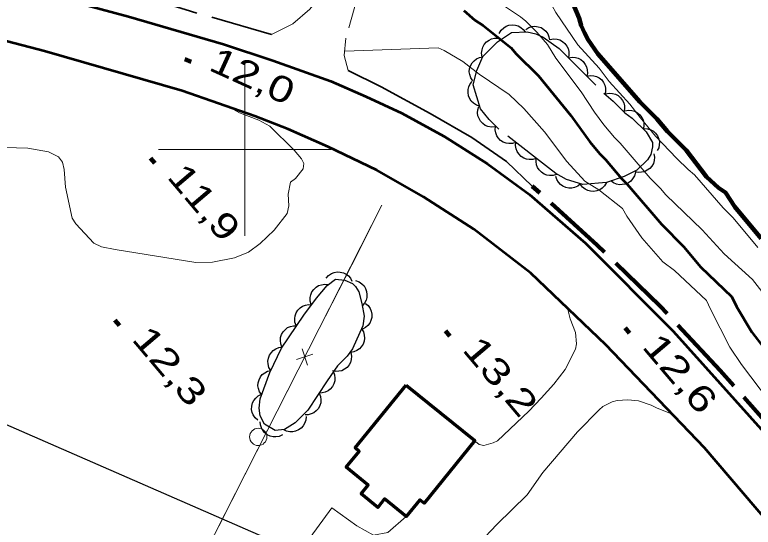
# Model space of a CAD drawing. Extents: x 386081 to 389416, y 5130568 to 5134082.
# Drawn here: x 387373.3 to 387458.9, y 5132956.2 to 5133015.6 of the extents above; entities that cross this region are included whole.
import ezdxf

# ---------------------------------------------------------------- set-up
doc = ezdxf.new("R2010")
doc.units = 0
doc.header["$LTSCALE"] = 1.2
for name, pattern in [('DASH_DOUBLE_DOT', [9.2, 5, -1.2, 0.3, -1.2, 0.3, -1.2]), ('DOT_DASHED', [7.7, 5, -1.2, 0.3, -1.2]), ('LONG_DASHED', [7.5, 6, -1.5]), ('MEDIUM_DASHED', [4.5, 3, -1.5])]:
    doc.linetypes.add(name, pattern=pattern)
for name, color, linetype, lineweight in [('1', 7, 'Continuous', 53), ('19', 7, 'Continuous', 13), ('2', 7, 'Continuous', 13), ('21', 7, 'LONG_DASHED', 35), ('3', 7, 'Continuous', 140), ('31', 7, 'Continuous', 70), ('36', 7, 'Continuous', 13), ('37', 7, 'Continuous', 13), ('4', 7, 'DASH_DOUBLE_DOT', 53), ('44', 7, 'Continuous', 25), ('61', 7, 'Continuous', 13)]:
    doc.layers.add(name, color=color, linetype=linetype, lineweight=lineweight)

msp = doc.modelspace()

# ---------------------------------------------------------------- linework, layer by layer
at = {"layer": '1'}
msp.add_lwpolyline([(387425.39, 5133016.14), (387426.66, 5133015), (387427.64, 5133014.4), (387430.86, 5133011.81), (387431.41, 5133011.14), (387434.03, 5133008.54), (387437.8, 5133003.94), (387440, 5133000.91), (387441.15, 5132999.51), (387441.82, 5132998.85), (387443.65, 5132996.67), (387444.32, 5132996), (387448.28, 5132991.34), (387450.89, 5132988.74), (387452.81, 5132986.41), (387456.45, 5132982.93), (387456.98, 5132981.82), (387458.75, 5132978.84), (387460.21, 5132976.98)], dxfattribs=at)
at = {"layer": '19'}
msp.add_line((387432.72, 5132959.97), (387434.55, 5132962.56), dxfattribs=at)
at = {"layer": '19', "linetype": 'MEDIUM_DASHED'}
for points in [[(387403.1, 5133013.36), (387405.54, 5133014.58), (387407.54, 5133016.29), (387409.67, 5133019.01), (387411.96, 5133023.16), (387414.2, 5133027.82), (387417.2, 5133031.82), (387431.96, 5133044.9), (387439.29, 5133051.01), (387440.22, 5133051.87)], [(387442.7, 5133047.04), (387442.49, 5133046.94), (387438.53, 5133043.63), (387433.99, 5133039.01), (387429.19, 5133034.51), (387423.94, 5133030.78), (387420.66, 5133028.96), (387418.14, 5133026.86), (387416.35, 5133024.95), (387414.47, 5133021.25), (387413.02, 5133017.58), (387411.7, 5133012.91), (387411.52, 5133010.9), (387411.98, 5133009.18)]]:
    msp.add_lwpolyline(points, dxfattribs=at)
at = {"layer": '19'}
for points in [[(387437.4, 5132981.61), (387437.71, 5132980.37), (387438.32, 5132978.78), (387438.44, 5132977.5), (387438.32, 5132976.88), (387437.11, 5132974.51), (387435.83, 5132972.81), (387434.36, 5132971.17), (387432.92, 5132969.67), (387429.28, 5132966.24), (387428.79, 5132965.99), (387427.7, 5132965.7), (387427.15, 5132965.82), (387426.75, 5132966.16)], [(387434.55, 5132962.56), (387438.56, 5132967.3), (387441.05, 5132969.83), (387441.51, 5132970.23), (387442.03, 5132970.51), (387442.58, 5132970.76), (387443.16, 5132970.91), (387444.41, 5132970.99), (387445.64, 5132970.87), (387447.11, 5132970.38), (387447.79, 5132970.02), (387449.47, 5132969.37)], [(387432.72, 5132959.97), (387429.2, 5132956.54), (387425.1, 5132952.21)], [(387418.7, 5132957.46), (387416.56, 5132955.63), (387414.9, 5132955.3), (387412.96, 5132956.38), (387410.08, 5132958.49), (387406.1, 5132953.01), (387407.14, 5132951.61), (387408.96, 5132948.9)]]:
    msp.add_lwpolyline(points, dxfattribs=at)
at = {"layer": '2'}
for points in [[(387459.45, 5132988.66), (387456.62, 5132992.1), (387455.44, 5132993.27), (387452.11, 5132997.08), (387451.37, 5132997.69), (387450.07, 5132998.98), (387447.6, 5133001.56), (387445.81, 5133003.71), (387444.64, 5133005.25), (387442.23, 5133007.89), (387441.06, 5133009.43), (387438.59, 5133012.13), (387436.06, 5133015.88), (387435.19, 5133017.48), (387435.32, 5133018.47), (387435.87, 5133019.27), (387436.49, 5133020.01), (387437.91, 5133021.31), (387438.71, 5133021.86), (387440.38, 5133022.79)], [(387429.65, 5133016.94), (387431.96, 5133015.38), (387432.57, 5133014.89), (387433.85, 5133013.62), (387435.07, 5133012.17), (387436.05, 5133010.59), (387438.98, 5133006.7), (387440.51, 5133004.33), (387441.61, 5133002.87), (387442.83, 5133001.42), (387443.5, 5133000.75), (387446.97, 5132996.69), (387448.19, 5132995.48), (387448.8, 5132994.75), (387453.01, 5132990.7), (387455.57, 5132987.91), (387458.85, 5132984.95), (387468.51, 5132972.51)], [(387411.57, 5133011.42), (387422.39, 5133011.78), (387423.12, 5133011.48), (387425.27, 5133010.2), (387427.15, 5133008.73), (387430.64, 5133006.38), (387432.34, 5133004.78), (387434.74, 5133002.05), (387437.31, 5132998.61), (387439.4, 5132996.34), (387441.02, 5132995.34), (387443.78, 5132993.19), (387444.28, 5132992.29), (387446.02, 5132989.79), (387448.46, 5132987), (387449.79, 5132985.99), (387453.53, 5132982.51), (387453.96, 5132981.49), (387456.21, 5132977.11), (387457.58, 5132975.09), (387461.9, 5132969.38)], [(387369.58, 5133000.34), (387374.83, 5133000.17), (387377.23, 5132999.74), (387378.4, 5132999.18), (387378.84, 5132998.54), (387379.04, 5132997.7), (387379.2, 5132995.66), (387379.96, 5132992.05), (387380.41, 5132991.4), (387382.48, 5132989.15), (387383.36, 5132988.74), (387384.98, 5132988.41), (387394.3, 5132986.91), (387396.26, 5132986.97), (387398.79, 5132987.46), (387400.4, 5132988.13), (387401.77, 5132989.11), (387403.38, 5132990.67), (387404.89, 5132992.59), (387405.08, 5132993.49), (387405.03, 5132994.82), (387405.3, 5132996.24), (387405.85, 5132996.65), (387406.75, 5132997.76), (387406.82, 5132998.38), (387406.55, 5132998.94), (387405.72, 5132999.92), (387402.91, 5133002.71), (387401.61, 5133003.41), (387399.37, 5133004.25), (387398.25, 5133004.88)]]:
    msp.add_lwpolyline(points, dxfattribs=at)
at = {"layer": '21', "linetype": 'Continuous', "lineweight": 53}
for points in [[(387328.51, 5133030.57), (387335.54, 5133028.5), (387346.85, 5133025.5), (387357.88, 5133022.96), (387371.19, 5133019.55), (387386.52, 5133015.44), (387397.53, 5133012.23), (387403.23, 5133010.32), (387409.95, 5133007.92), (387414.02, 5133006.17), (387418.2, 5133004.23), (387423.05, 5133001.55), (387428.11, 5132998.34), (387433.01, 5132994.79), (387439.48, 5132989.16), (387449.66, 5132978.96), (387463.93, 5132963.05)], [(387479.07, 5132935.25), (387453.27, 5132965.41), (387441.84, 5132977.38), (387433.16, 5132985.66), (387426.54, 5132990.78), (387420.7, 5132994.51), (387415.31, 5132997.62), (387409.66, 5133000.34), (387405.02, 5133002.38), (387401.16, 5133003.88), (387392.73, 5133006.8), (387376.78, 5133011.42), (387361.2, 5133015.47), (387344.19, 5133019.67), (387327.5, 5133024.31)]]:
    msp.add_lwpolyline(points, dxfattribs=at)
at = {"layer": '21'}
for points in [[(387403.1, 5133013.36), (387393.07, 5133016.23), (387382, 5133019.67), (387376.41, 5133021.12), (387373.81, 5133022.05)], [(387433.32, 5132995.78), (387430.33, 5132998.62), (387426.31, 5133001.41), (387421.48, 5133004.18), (387415.81, 5133007.28), (387411.98, 5133009.18)]]:
    msp.add_lwpolyline(points, dxfattribs=at)
at = {"layer": '21', "lineweight": 140}
msp.add_lwpolyline([(387635.49, 5132885.42), (387594.79, 5132886.23), (387584.62, 5132886.66), (387574.46, 5132887.33), (387564.34, 5132888.32), (387554.38, 5132890.42), (387544.65, 5132893.4), (387535.32, 5132897.47), (387526.31, 5132902.21), (387517.88, 5132907.91), (387509.93, 5132914.25), (387502.55, 5132921.26), (387495.59, 5132928.69), (387488.81, 5132936.28), (387482.1, 5132943.93), (387468.55, 5132959.12), (387455.1, 5132974.41), (387448.15, 5132981.84), (387440.84, 5132988.93), (387433.32, 5132995.78)], dxfattribs=at)
at = {"layer": '3'}
for p, q in [((387393.05, 5133010.5), (387393.77, 5133010.17)), ((387389.04, 5132999.02), (387389.55, 5132998.41)), ((387384.94, 5132980.21), (387385.45, 5132979.6)), ((387423.26, 5132978.99), (387423.77, 5132978.38)), ((387444.09, 5132979.34), (387444.6, 5132978.73))]:
    msp.add_line(p, q, dxfattribs=at)
at = {"layer": '31'}
msp.add_lwpolyline([(387418.68, 5132972.71), (387426.65, 5132966.26), (387420.77, 5132959), (387420.27, 5132959.4), (387418.7, 5132957.46), (387416.19, 5132959.5), (387415.4, 5132958.51), (387413.47, 5132960.08), (387414.31, 5132961.11), (387411.76, 5132963.18), (387413.25, 5132965.01), (387412.78, 5132965.41)], close=True, dxfattribs=at)
at = {"layer": '36', "lineweight": 25}
msp.add_lwpolyline([(386529.48, 5133338.34), (386646.14, 5133320.91), (386734.05, 5133307.9), (386763.33, 5133288.82), (386823.06, 5133250.19), (386965.77, 5133157.68), (387040.78, 5133098.87), (387093.59, 5133057.78), (387159.68, 5133026.76), (387228.64, 5132973.67), (387297.42, 5132941.46), (387339.88, 5132913.57), (387352.13, 5132976.96), (387402.17, 5132955.12), (387471.5, 5132924.49), (387529.57, 5132869.95)], dxfattribs=at)
at = {"layer": '36'}
msp.add_circle((387401.547, 5132966.697), 1, dxfattribs=at)
at = {"layer": '37'}
for p, q in [((387412.38, 5132986.66), (387415.88, 5132993.55)), ((387407.85, 5132977.75), (387412.38, 5132986.66)), ((387407.25, 5132975.01), (387406.63, 5132976.92)), ((387407.89, 5132976.27), (387405.99, 5132975.65)), ((387401.5, 5132965.27), (387406.03, 5132974.18)), ((387396.97, 5132956.35), (387401.5, 5132965.27))]:
    msp.add_line(p, q, dxfattribs=at)
msp.add_lwpolyline([(387379.69, 5132922.51), (387381.95, 5132926.8), (387415.88, 5132993.55)], dxfattribs=at)
at = {"layer": '4', "linetype": 'Continuous', "lineweight": 90}
msp.add_lwpolyline([(387459.86, 5132989.68), (387456.78, 5132993.36), (387455.73, 5132995.02), (387454.92, 5132995.57), (387453.5, 5132996.86), (387451.16, 5132999.94), (387449, 5133002.09), (387447.76, 5133003.56), (387445.79, 5133005.53), (387440.91, 5133011.12), (387439.8, 5133012.72), (387439.37, 5133013.52), (387439, 5133014.38), (387438.75, 5133015.24), (387438.01, 5133016.96)], dxfattribs=at)
at = {"layer": '44'}
for points in [[(387429.49, 5133013.48), (387429.7, 5133013.84), (387430.01, 5133014.12), (387430.28, 5133014.3), (387430.61, 5133014.41), (387430.98, 5133014.46), (387431.36, 5133014.42), (387431.68, 5133014.35), (387431.98, 5133014.17), (387432.27, 5133013.93), (387432.48, 5133013.65)], [(387432.56, 5133013.92), (387432.91, 5133014.15), (387433.3, 5133014.26), (387433.63, 5133014.31), (387433.98, 5133014.25), (387434.33, 5133014.14), (387434.65, 5133013.93), (387434.9, 5133013.73), (387435.1, 5133013.43), (387435.25, 5133013.09), (387435.31, 5133012.74)], [(387427.52, 5133010.76), (387427.44, 5133011.17), (387427.49, 5133011.57), (387427.57, 5133011.89), (387427.75, 5133012.2), (387427.99, 5133012.48), (387428.31, 5133012.69), (387428.59, 5133012.85), (387428.94, 5133012.92), (387429.31, 5133012.93), (387429.66, 5133012.85)], [(387435.38, 5133012.77), (387435.79, 5133012.85), (387436.2, 5133012.8), (387436.52, 5133012.73), (387436.82, 5133012.55), (387437.1, 5133012.31), (387437.33, 5133012), (387437.49, 5133011.72), (387437.56, 5133011.37), (387437.57, 5133011), (387437.51, 5133010.65)], [(387426.41, 5133007.96), (387426.18, 5133008.31), (387426.06, 5133008.7), (387426.01, 5133009.03), (387426.05, 5133009.38), (387426.16, 5133009.73), (387426.36, 5133010.05), (387426.56, 5133010.31), (387426.85, 5133010.51), (387427.19, 5133010.67), (387427.54, 5133010.74)], [(387437.51, 5133010.65), (387437.92, 5133010.73), (387438.32, 5133010.69), (387438.64, 5133010.61), (387438.95, 5133010.43), (387439.23, 5133010.2), (387439.45, 5133009.88), (387439.61, 5133009.6), (387439.68, 5133009.25), (387439.7, 5133008.88), (387439.63, 5133008.53)], [(387439.63, 5133008.53), (387440.04, 5133008.61), (387440.45, 5133008.57), (387440.77, 5133008.49), (387441.07, 5133008.32), (387441.36, 5133008.08), (387441.58, 5133007.77), (387441.74, 5133007.48), (387441.81, 5133007.14), (387441.82, 5133006.77), (387441.76, 5133006.41)], [(387427.23, 5133005.04), (387426.83, 5133005.16), (387426.49, 5133005.39), (387426.25, 5133005.61), (387426.06, 5133005.9), (387425.92, 5133006.25), (387425.87, 5133006.63), (387425.87, 5133006.95), (387425.96, 5133007.29), (387426.13, 5133007.62), (387426.35, 5133007.91)], [(387441.82, 5133006.48), (387442.23, 5133006.56), (387442.63, 5133006.52), (387442.96, 5133006.44), (387443.26, 5133006.26), (387443.54, 5133006.02), (387443.76, 5133005.71), (387443.92, 5133005.43), (387443.99, 5133005.08), (387444.01, 5133004.71), (387443.94, 5133004.36)], [(387428.99, 5133002.63), (387428.57, 5133002.6), (387428.17, 5133002.69), (387427.86, 5133002.8), (387427.58, 5133003.01), (387427.33, 5133003.28), (387427.14, 5133003.61), (387427.01, 5133003.91), (387426.98, 5133004.26), (387427.01, 5133004.63), (387427.12, 5133004.98)], [(387444.06, 5133004.5), (387444.47, 5133004.58), (387444.87, 5133004.54), (387445.2, 5133004.46), (387445.5, 5133004.28), (387445.78, 5133004.04), (387446, 5133003.73), (387446.16, 5133003.45), (387446.23, 5133003.1), (387446.25, 5133002.73), (387446.18, 5133002.38)], [(387431.41, 5133000.83), (387431.01, 5133000.7), (387430.6, 5133000.69), (387430.28, 5133000.73), (387429.95, 5133000.87), (387429.64, 5133001.07), (387429.38, 5133001.35), (387429.19, 5133001.61), (387429.08, 5133001.95), (387429.02, 5133002.31), (387429.04, 5133002.67)], [(387446.27, 5133002.45), (387446.68, 5133002.42), (387447.07, 5133002.29), (387447.36, 5133002.13), (387447.61, 5133001.89), (387447.83, 5133001.59), (387447.97, 5133001.23), (387448.06, 5133000.92), (387448.04, 5133000.57), (387447.97, 5133000.2), (387447.81, 5132999.88)], [(387433.77, 5132998.98), (387433.37, 5132998.85), (387432.97, 5132998.84), (387432.64, 5132998.88), (387432.32, 5132999.02), (387432.01, 5132999.22), (387431.75, 5132999.5), (387431.55, 5132999.77), (387431.44, 5133000.1), (387431.38, 5133000.47), (387431.41, 5133000.83)], [(387447.41, 5132999.53), (387447.48, 5132999.12), (387447.44, 5132998.72), (387447.35, 5132998.4), (387447.17, 5132998.1), (387446.93, 5132997.82), (387446.62, 5132997.6), (387446.33, 5132997.44), (387445.99, 5132997.37), (387445.62, 5132997.36), (387445.26, 5132997.44)], [(387436.14, 5132997.13), (387435.74, 5132997), (387435.33, 5132997), (387435, 5132997.03), (387434.68, 5132997.17), (387434.37, 5132997.37), (387434.11, 5132997.66), (387433.92, 5132997.92), (387433.81, 5132998.25), (387433.75, 5132998.62), (387433.77, 5132998.98)], [(387438.92, 5132996.04), (387438.6, 5132995.77), (387438.22, 5132995.62), (387437.9, 5132995.53), (387437.55, 5132995.54), (387437.19, 5132995.61), (387436.85, 5132995.78), (387436.57, 5132995.95), (387436.34, 5132996.22), (387436.15, 5132996.54), (387436.04, 5132996.88)], [(387445.27, 5132997.36), (387445.17, 5132996.96), (387444.95, 5132996.61), (387444.74, 5132996.36), (387444.45, 5132996.16), (387444.12, 5132996.01), (387443.74, 5132995.94), (387443.41, 5132995.92), (387443.07, 5132996.01), (387442.73, 5132996.16), (387442.44, 5132996.37)], [(387441.9, 5132996.18), (387441.69, 5132995.82), (387441.4, 5132995.54), (387441.13, 5132995.34), (387440.8, 5132995.22), (387440.44, 5132995.16), (387440.06, 5132995.2), (387439.74, 5132995.26), (387439.43, 5132995.43), (387439.14, 5132995.66), (387438.91, 5132995.94)], [(387409.43, 5132985.09), (387409.7, 5132985.41), (387410.04, 5132985.63), (387410.34, 5132985.77), (387410.69, 5132985.82), (387411.06, 5132985.81), (387411.43, 5132985.71), (387411.73, 5132985.58), (387412, 5132985.36), (387412.24, 5132985.08), (387412.41, 5132984.76)], [(387407.69, 5132982.04), (387407.58, 5132982.44), (387407.58, 5132982.85), (387407.63, 5132983.18), (387407.78, 5132983.5), (387407.99, 5132983.8), (387408.28, 5132984.05), (387408.55, 5132984.24), (387408.89, 5132984.34), (387409.25, 5132984.39), (387409.61, 5132984.35)], [(387412.84, 5132984.81), (387413.24, 5132984.68), (387413.57, 5132984.44), (387413.81, 5132984.22), (387413.98, 5132983.91), (387414.11, 5132983.57), (387414.15, 5132983.19), (387414.15, 5132982.86), (387414.04, 5132982.53), (387413.87, 5132982.2), (387413.64, 5132981.92)], [(387405.93, 5132979.61), (387405.79, 5132980.01), (387405.78, 5132980.42), (387405.81, 5132980.74), (387405.94, 5132981.07), (387406.14, 5132981.38), (387406.42, 5132981.65), (387406.68, 5132981.85), (387407.01, 5132981.97), (387407.37, 5132982.03), (387407.73, 5132982.01)], [(387413.97, 5132982.18), (387414.29, 5132981.91), (387414.51, 5132981.57), (387414.65, 5132981.27), (387414.7, 5132980.92), (387414.7, 5132980.55), (387414.59, 5132980.18), (387414.47, 5132979.88), (387414.25, 5132979.61), (387413.97, 5132979.37), (387413.65, 5132979.2)], [(387404.3, 5132977.09), (387404.15, 5132977.48), (387404.11, 5132977.89), (387404.13, 5132978.22), (387404.25, 5132978.55), (387404.43, 5132978.87), (387404.69, 5132979.15), (387404.94, 5132979.36), (387405.27, 5132979.49), (387405.63, 5132979.57), (387405.99, 5132979.57)], [(387413.53, 5132979.23), (387413.74, 5132978.87), (387413.84, 5132978.48), (387413.88, 5132978.15), (387413.82, 5132977.81), (387413.7, 5132977.46), (387413.49, 5132977.14), (387413.27, 5132976.89), (387412.98, 5132976.71), (387412.63, 5132976.56), (387412.28, 5132976.5)], [(387403, 5132974.39), (387402.78, 5132974.75), (387402.69, 5132975.15), (387402.66, 5132975.48), (387402.72, 5132975.82), (387402.85, 5132976.17), (387403.07, 5132976.48), (387403.29, 5132976.73), (387403.59, 5132976.91), (387403.93, 5132977.05), (387404.29, 5132977.1)], [(387412.29, 5132976.48), (387412.37, 5132976.07), (387412.33, 5132975.66), (387412.25, 5132975.34), (387412.07, 5132975.04), (387411.84, 5132974.75), (387411.53, 5132974.53), (387411.24, 5132974.37), (387410.9, 5132974.3), (387410.53, 5132974.28), (387410.17, 5132974.35)], [(387401.96, 5132971.58), (387401.71, 5132971.92), (387401.58, 5132972.3), (387401.51, 5132972.62), (387401.54, 5132972.97), (387401.64, 5132973.33), (387401.82, 5132973.67), (387402.01, 5132973.93), (387402.3, 5132974.14), (387402.62, 5132974.31), (387402.97, 5132974.4)], [(387410.22, 5132974.3), (387410.39, 5132973.91), (387410.43, 5132973.51), (387410.42, 5132973.18), (387410.31, 5132972.85), (387410.14, 5132972.52), (387409.88, 5132972.24), (387409.64, 5132972.02), (387409.32, 5132971.88), (387408.96, 5132971.79), (387408.6, 5132971.78)], [(387401.5, 5132968.63), (387401.18, 5132968.9), (387400.96, 5132969.24), (387400.83, 5132969.54), (387400.78, 5132969.89), (387400.79, 5132970.26), (387400.9, 5132970.63), (387401.02, 5132970.93), (387401.25, 5132971.2), (387401.53, 5132971.44), (387401.85, 5132971.61)], [(387408.6, 5132971.78), (387408.76, 5132971.39), (387408.8, 5132970.99), (387408.8, 5132970.66), (387408.69, 5132970.32), (387408.52, 5132970), (387408.26, 5132969.71), (387408.01, 5132969.5), (387407.69, 5132969.36), (387407.33, 5132969.26), (387406.97, 5132969.26)], [(387407.09, 5132969.06), (387407.06, 5132968.64), (387406.93, 5132968.26), (387406.77, 5132967.97), (387406.53, 5132967.72), (387406.23, 5132967.5), (387405.87, 5132967.36), (387405.56, 5132967.27), (387405.21, 5132967.29), (387404.84, 5132967.36), (387404.52, 5132967.51)], [(387404.37, 5132966.93), (387403.99, 5132966.75), (387403.59, 5132966.69), (387403.26, 5132966.69), (387402.92, 5132966.79), (387402.59, 5132966.95), (387402.29, 5132967.19), (387402.07, 5132967.43), (387401.92, 5132967.75), (387401.81, 5132968.1), (387401.79, 5132968.46)]]:
    msp.add_lwpolyline(points, dxfattribs=at)
at = {"layer": '44', "linetype": 'DOT_DASHED'}
for points in [[(387441.9, 5132996.18), (387439.19, 5132995.96), (387437.28, 5132996.52), (387436.05, 5132997.25), (387435.19, 5132997.87), (387429.42, 5133002.38), (387428.31, 5133003.48), (387427.33, 5133004.71), (387426.47, 5133007.52), (387426.9, 5133009.17), (387427.57, 5133010.81), (387429.29, 5133012.49), (387430.89, 5133013.56), (387432.74, 5133013.66), (387433.73, 5133013.42), (387434.59, 5133013.05), (387436.44, 5133011.71), (387441.62, 5133006.55), (387442.68, 5133005.62), (387444.03, 5133004.27), (387444.9, 5133003.66), (387446.5, 5133002.06), (387447.24, 5133000.83), (387447.24, 5133000.34), (387447.05, 5132999.43), (387446.68, 5132998.82), (387445.44, 5132997.61), (387443.95, 5132996.9)], [(387413.57, 5132982.17), (387413.81, 5132980.7), (387413.69, 5132979.59), (387412.46, 5132976.9), (387411.85, 5132976.04), (387410.75, 5132974.93), (387409.52, 5132973.21), (387407.31, 5132969.78), (387405.84, 5132968.31), (387404.61, 5132967.57), (387403.51, 5132967.44), (387402.28, 5132968.17), (387401.79, 5132969.15), (387401.66, 5132970.01), (387401.79, 5132971.11), (387402.89, 5132974.17), (387404.24, 5132977), (387406.82, 5132980.8), (387408.29, 5132982.76), (387409.52, 5132984.24), (387410.5, 5132984.97), (387411.6, 5132984.85), (387412.46, 5132984.49), (387412.83, 5132984.12), (387413.2, 5132983.51)]]:
    msp.add_lwpolyline(points, close=True, dxfattribs=at)
at = {"layer": '61'}
for p, q in [((387400, 5132990), (387400, 5133010)), ((387390, 5133000), (387410, 5133000))]:
    msp.add_line(p, q, dxfattribs=at)

# ---------------------------------------------------------------- texts
at = {"layer": '3'}
for s, rotation, width, p in [('12,0   ', 335.583, 1.3, (387395.65, 5133009.28)), ('11,9   ', 310.294, 1.3, (387390.87, 5132996.8)), ('12,3   ', 310.294, 1.35, (387386.77, 5132977.99)), ('12,6   ', 310.294, 1.35, (387445.92, 5132977.12)), ('13,2   ', 310.294, 1.35, (387425.09, 5132976.77))]:
    msp.add_text(s, height=3, rotation=rotation, dxfattribs=dict(at, width=width)).set_placement(p)

doc.saveas('drawing.dxf')
